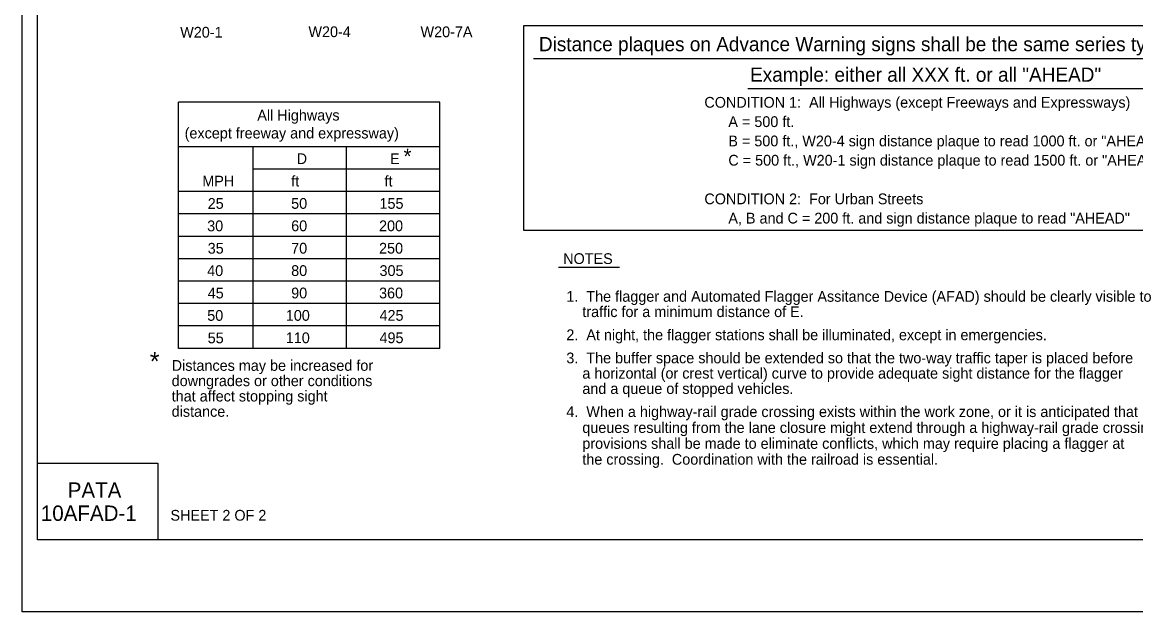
# Model space of a CAD drawing. Extents: x -14145 to -13521, y 30244 to 30661.
# Drawn here: x -13892.17 to -13870.43, y 30478.81 to 30490.31 of the extents above; entities that cross this region are included whole.
import ezdxf

# ---------------------------------------------------------------- set-up
doc = ezdxf.new("R2010")
doc.units = 0
for name, color, linetype in [('1', 7, 'Continuous'), ('10', 7, 'Continuous'), ('2', 7, 'Continuous'), ('3', 7, 'Continuous'), ('4', 7, 'Continuous'), ('5', 7, 'Continuous'), ('61', 7, 'Continuous')]:
    doc.layers.add(name, color=color, linetype=linetype)

msp = doc.modelspace()

# ---------------------------------------------------------------- linework, layer by layer
at = {"layer": '1'}
for p, q in [((-13889.121, 30483.947), (-13889.121, 30488.754)), ((-13884.021, 30488.754), (-13889.121, 30488.754)), ((-13884.021, 30483.947), (-13884.021, 30488.754)), ((-13884.021, 30487.88), (-13889.122, 30487.88)), ((-13887.664, 30483.947), (-13887.664, 30487.88)), ((-13885.842, 30483.947), (-13885.842, 30487.88)), ((-13884.021, 30487.443), (-13887.664, 30487.443)), ((-13884.021, 30487.006), (-13889.122, 30487.006)), ((-13884.021, 30486.569), (-13889.122, 30486.569)), ((-13884.021, 30486.132), (-13889.122, 30486.132)), ((-13884.021, 30485.695), (-13889.122, 30485.695)), ((-13884.021, 30485.258), (-13889.122, 30485.258)), ((-13884.021, 30484.821), (-13889.122, 30484.821)), ((-13884.021, 30484.384), (-13889.122, 30484.384)), ((-13884.021, 30483.947), (-13889.121, 30483.947))]:
    msp.add_line(p, q, dxfattribs=at)
at = {"layer": '10'}
for p, q in [((-13891.874, 30480.207), (-13891.874, 30502.777)), ((-13891.874, 30481.707), (-13889.524, 30481.707)), ((-13889.524, 30481.707), (-13889.524, 30480.207)), ((-13860.422, 30480.207), (-13891.874, 30480.207))]:
    msp.add_line(p, q, dxfattribs=at)
at = {"layer": '2'}
for p, q in [((-13882.192, 30489.603), (-13862.242, 30489.603)), ((-13878.006, 30489.018), (-13866.569, 30489.018)), ((-13880.511, 30485.522), (-13881.703, 30485.522))]:
    msp.add_line(p, q, dxfattribs=at)
at = {"layer": '5'}
msp.add_lwpolyline([(-13882.382, 30490.245), (-13862.035, 30490.245), (-13862.035, 30486.245), (-13882.382, 30486.245)], close=True, dxfattribs=at)
at = {"layer": '61'}
msp.add_lwpolyline([(-13892.174, 30504.307), (-13859.174, 30504.307), (-13859.174, 30478.807), (-13892.174, 30478.807)], close=True, dxfattribs=at)

# ---------------------------------------------------------------- texts
at = {"layer": '1'}
for s, p in [('CONDITION 1:  All Highways (except Freeways and Expressways)', (-13878.855, 30488.643)), ('      A = 500 ft.', (-13878.855, 30488.266)), ('      B = 500 ft., W20-4 sign distance plaque to read 1000 ft. or "AHEAD"', (-13878.855, 30487.889)), ('      C = 500 ft., W20-1 sign distance plaque to read 1500 ft. or "AHEAD"', (-13878.855, 30487.513)), ('CONDITION 2:  For Urban Streets', (-13878.855, 30486.759)), ('      A, B and C = 200 ft. and sign distance plaque to read "AHEAD"', (-13878.855, 30486.383))]:
    msp.add_text(s, height=0.21, dxfattribs=at).set_placement(p)
at = {"layer": '2'}
for s, height, p in [('W20-1', 0.21, (-13889.09, 30490.011)), ('W20-4', 0.21, (-13886.586, 30490.021)), ('W20-7A', 0.21, (-13884.397, 30490.019)), ('Distance plaques on Advance Warning signs shall be the same series type.', 0.2772, (-13882.086, 30489.746)), ('Example: either all XXX ft. or all "AHEAD"', 0.2772, (-13877.963, 30489.15)), ('*', 0.302, (-13884.73, 30487.545)), ('D', 0.21, (-13886.815, 30487.543)), ('E', 0.21, (-13884.991, 30487.543)), ('MPH', 0.21, (-13888.658, 30487.106)), ('ft', 0.21, (-13886.922, 30487.106)), ('ft', 0.21, (-13885.1, 30487.106)), ('25', 0.21, (-13888.553, 30486.669)), ('50', 0.21, (-13886.923, 30486.67)), ('155', 0.21, (-13885.198, 30486.67)), ('30', 0.21, (-13888.563, 30486.232)), ('60', 0.21, (-13886.923, 30486.233)), ('200', 0.21, (-13885.207, 30486.233)), ('35', 0.21, (-13888.553, 30485.795)), ('70', 0.21, (-13886.923, 30485.796)), ('250', 0.21, (-13885.207, 30485.796)), ('NOTES', 0.21, (-13881.612, 30485.593)), ('40', 0.21, (-13888.563, 30485.358)), ('80', 0.21, (-13886.923, 30485.359)), ('305', 0.21, (-13885.198, 30485.359)), ('45', 0.21, (-13888.553, 30484.921)), ('90', 0.21, (-13886.923, 30484.922)), ('360', 0.21, (-13885.207, 30484.922)), ('1.  The flagger and Automated Flagger Assitance Device (AFAD) should be clearly visible to ', 0.21, (-13881.55, 30484.856)), ('50', 0.21, (-13888.562, 30484.484)), ('100', 0.21, (-13887.028, 30484.485)), ('425', 0.21, (-13885.198, 30484.485)), ('    traffic for a minimum distance of E.', 0.21, (-13881.55, 30484.557)), ('55', 0.21, (-13888.553, 30484.046)), ('110', 0.21, (-13887.028, 30484.048)), ('495', 0.21, (-13885.198, 30484.048)), ('2.  At night, the flagger stations shall be illuminated, except in emergencies.', 0.21, (-13881.55, 30484.106)), ('*', 0.363, (-13889.682, 30483.514)), ('Distances may be increased for ', 0.21, (-13889.256, 30483.508)), ('3.  The buffer space should be extended so that the two-way traffic taper is placed before ', 0.21, (-13881.55, 30483.655)), ('    a horizontal (or crest vertical) curve to provide adequate sight distance for the flagger', 0.21, (-13881.55, 30483.356)), ('downgrades or other conditions ', 0.21, (-13889.256, 30483.209)), ('    and a queue of stopped vehicles.', 0.21, (-13881.55, 30483.057)), ('that affect stopping sight ', 0.21, (-13889.256, 30482.91)), ('distance.', 0.21, (-13889.256, 30482.611)), ('4.  When a highway-rail grade crossing exists within the work zone, or it is anticipated that ', 0.21, (-13881.55, 30482.606)), ('    queues resulting from the lane closure might extend through a highway-rail grade crossing, ', 0.21, (-13881.55, 30482.296)), ('    provisions shall be made to eliminate conflicts, which may require placing a flagger at ', 0.21, (-13881.55, 30481.986)), ('    the crossing.  Coordination with the railroad is essential.', 0.21, (-13881.55, 30481.676)), ('SHEET 2 OF 2', 0.21, (-13889.28, 30480.584))]:
    msp.add_text(s, height=height, dxfattribs=at).set_placement(p)
at = {"layer": '3'}
msp.add_text('All Highways', height=0.20979, rotation=360, dxfattribs=at).set_placement((-13887.584, 30488.393))
msp.add_text('(except freeway and expressway)', height=0.21, dxfattribs=at).set_placement((-13889.003, 30488.043))
at = {"layer": '4'}
for s, p in [('PATA', (-13891.286, 30481.03)), ('10AFAD-1', (-13891.811, 30480.58))]:
    msp.add_text(s, height=0.3, dxfattribs=at).set_placement(p)

doc.saveas('drawing.dxf')
